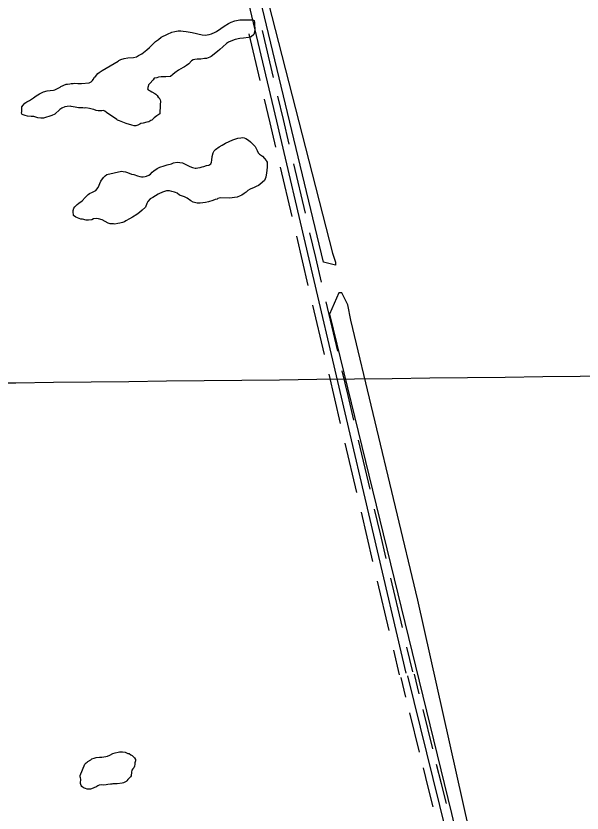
# Model space of a CAD drawing. Extents: x 3694830 to 3732949, y 415201 to 440970.
# Drawn here: x 3704359 to 3705604, y 425793 to 427545 of the extents above; entities that cross this region are included whole.
import ezdxf

# ---------------------------------------------------------------- set-up
doc = ezdxf.new("R2010")
doc.units = 0
for name, color, linetype in [('V-GRID-MAJR', 7, 'Continuous'), ('V-ROAD-CNTR', 7, 'Continuous'), ('V-SITE-VEGE', 7, 'Continuous'), ('V-TOPO-SHOR', 7, 'Continuous')]:
    doc.layers.add(name, color=color, linetype=linetype)

msp = doc.modelspace()

# ---------------------------------------------------------------- linework, layer by layer
at = {"layer": 'V-GRID-MAJR'}
msp.add_spline([(3698983.973, 426676.689), (3704276.781, 426737.893), (3709569.5810000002, 426799.866), (3714862.3710000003, 426862.61), (3720155.153, 426926.124), (3725447.9250000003, 426990.407), (3730740.688, 427055.46), (3730740.6890000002, 427055.46)], degree=3, dxfattribs=at)
at = {"layer": 'V-ROAD-CNTR'}
for points in [[(3702640.0116810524, 429211.32555151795), (3702686.669587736, 429096.15578185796), (3702733.4124942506, 428984.17300582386), (3702761.178438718, 428948.251077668), (3702793.9263732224, 428934.38610539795), (3702838.933283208, 428939.7740946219), (3702890.415180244, 428956.64506087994), (3704118.660723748, 429433.2091077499), (3704307.7363455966, 429508.004958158), (3704364.9862310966, 429529.83991448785), (3704365.2242306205, 429527.33491949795), (3704400.5731599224, 429507.921958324), (3704421.055118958, 429470.2560336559), (3704433.397094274, 429414.9821442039), (3704727.352506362, 428178.9806162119), (3704932.014097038, 427313.96634624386), (3705216.273528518, 426100.2187737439)], [(3704871.1242188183, 427506.1699618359), (3704895.489170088, 427403.1921677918)], [(3704900.31816043, 427513.07794802), (3704924.6831117, 427410.10015397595)], [(3704905.235150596, 427362.00125017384), (3704917.4171262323, 427310.5123531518)], [(3704934.429092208, 427368.90923635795), (3704946.6110678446, 427317.4203393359)], [(3704917.409126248, 427310.54635308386), (3704930.099100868, 427256.3614614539)], [(3704946.619067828, 427317.38633940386), (3704959.309042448, 427263.20144777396)], [(3704940.251080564, 427213.01254815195), (3704965.6320298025, 427104.641764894)], [(3704969.461022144, 427219.854534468), (3704994.841971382, 427111.48375121)], [(3705004.9939510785, 427068.1348379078), (3705017.6839256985, 427013.94894628)], [(3704975.784009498, 427061.294851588), (3704988.473984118, 427007.10895996)], [(3705017.6839256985, 427013.94894628), (3705030.373900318, 426959.76405464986)], [(3704988.473984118, 427007.10895996), (3705001.1639587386, 426952.9240683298)], [(3705011.315938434, 426909.57515502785), (3705036.6968876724, 426801.2043717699)], [(3705040.5258800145, 426916.4171413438), (3705065.9068292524, 426808.0463580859)], [(3705046.848867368, 426757.8574584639), (3705059.538841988, 426703.67256683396)], [(3705076.058808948, 426764.69744478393), (3705088.7487835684, 426710.512553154)], [(3705059.538841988, 426703.67256683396), (3705072.2288166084, 426649.4876752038)], [(3705088.7487835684, 426710.512553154), (3705101.4387581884, 426656.3276615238)], [(3705111.590737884, 426612.98074821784), (3705136.9716871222, 426504.60996495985)], [(3705082.380796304, 426606.1387619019), (3705107.7617455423, 426497.7679786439)], [(3705117.913725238, 426454.4210653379), (3705130.6036998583, 426400.236173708)], [(3705147.1236668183, 426461.2610516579), (3705159.8136414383, 426407.076160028)], [(3705130.6036998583, 426400.236173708), (3705143.2936744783, 426346.05028207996)], [(3705159.8136414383, 426407.076160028), (3705172.5036160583, 426352.89026839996)], [(3705153.445654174, 426302.701368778), (3705178.826603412, 426194.3305855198)], [(3705182.6555957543, 426309.543355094), (3705208.036544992, 426201.172571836)], [(3705218.1885246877, 426157.8236585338), (3705230.878499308, 426103.6387669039)], [(3705188.978583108, 426150.9836722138), (3705201.6685577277, 426096.7987805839)], [(3705216.7425275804, 426047.6998787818), (3705206.096548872, 426090.75579267)], [(3705459.134042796, 425129.90271438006), (3705220.6575197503, 426094.35578547)], [(3705245.864469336, 426054.8998643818), (3705235.2184906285, 426097.95577827)], [(3705246.5524679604, 425927.1421198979), (3705225.259510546, 426013.25394767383)], [(3705275.6744097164, 425934.34410549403), (3705254.381452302, 426020.45593327)], [(3705265.7154296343, 425849.64227489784), (3705255.069450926, 425892.6981887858)], [(3705294.8373713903, 425856.8422604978), (3705284.191392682, 425899.898174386)], [(3705305.484350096, 425813.78734660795), (3705294.8373713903, 425856.8432604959)], [(3705276.36240834, 425806.58536101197), (3705265.7154296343, 425849.64127489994)]]:
    msp.add_lwpolyline(points, dxfattribs=at)
at = {"layer": 'V-SITE-VEGE'}
for points in [[(3704584.0300000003, 427446.015), (3704585.932, 427446.92600000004), (3704590.307, 427449.261), (3704597.569, 427451.544), (3704605.296, 427452.86100000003), (3704617.832, 427453.613), (3704624.123, 427455.434), (3704628.987, 427458.241), (3704635.795, 427461.979), (3704640.176, 427464.795), (3704647.503, 427470.933), (3704652.881, 427475.658), (3704661.204, 427483.704), (3704666.109, 427488.92), (3704672.45, 427493.629), (3704678.309, 427498.347), (3704692.877, 427505.325), (3704702.099, 427509.505), (3704708.382, 427510.842), (3704716.117, 427512.63800000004), (3704721.899, 427512.542), (3704727.177, 427511.489), (3704733.9080000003, 427510.893), (3704746.876, 427508.74700000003), (3704768.4620000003, 427503.568), (3704775.677, 427502.96400000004), (3704784.369, 427504.262), (3704789.208, 427505.626), (3704796.977, 427509.347), (3704800.372, 427510.73600000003), (3704810.125, 427517.795), (3704816.955, 427522.979), (3704826.681, 427528.592), (3704832.507, 427531.386), (3704840.261, 427534.14400000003), (3704851.8570000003, 427536.354), (3704857.642, 427536.739), (3704879.792, 427536.366), (3704883.146, 427535.347), (3704883.556, 427531.005), (3704883.9390000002, 427525.217), (3704884.2830000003, 427517.025), (3704883.67, 427509.329), (3704882.136, 427504.05700000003), (3704876.2770000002, 427499.341), (3704870.475, 427497.993), (3704859.369, 427496.254), (3704851.648, 427495.42100000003), (3704841.015, 427493.193), (3704835.205, 427491.364), (3704826.953, 427487.651), (3704822.562, 427484.353), (3704814.256, 427477.267), (3704807.417, 427471.605), (3704802.52, 427466.87), (3704795.69, 427461.688), (3704791.7830000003, 427458.38300000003), (3704788.3710000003, 427456.032), (3704785.457, 427454.637), (3704782.055, 427452.767), (3704778.1780000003, 427451.389), (3704773.846, 427451.46), (3704765.636, 427450.154), (3704757.448, 427450.295), (3704752.619, 427449.41000000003), (3704748.75, 427448.51300000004), (3704745.338, 427446.162), (3704739.454, 427440), (3704734.574, 427436.23), (3704729.7120000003, 427433.422), (3704726.798, 427432.027), (3704717.0640000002, 427425.928), (3704708.779, 427420.29000000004), (3704704.38, 427416.511), (3704699.0130000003, 427412.268), (3704688.877, 427410.992), (3704678.2830000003, 427411.172), (3704672.489, 427410.306), (3704669.093, 427408.919), (3704663.302, 427408.053), (3704660.836, 427404.723), (3704653.475, 427396.66000000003), (3704651.02, 427393.811), (3704649.992, 427389.97500000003), (3704648.9450000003, 427385.177), (3704649.869, 427382.75200000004), (3704654.17, 427380.751), (3704658.4620000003, 427378.273), (3704664.657, 427374.316)], [(3704664.657, 427374.316), (3704667.0470000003, 427373.313), (3704669.8880000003, 427370.376), (3704672.239, 427366.96400000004), (3704674.131, 427365.004), (3704676.474, 427361.113), (3704676.896, 427357.734), (3704676.769, 427350.029), (3704676.183, 427343.779), (3704675.563, 427335.601), (3704675.987, 427332.224), (3704675.946, 427329.815), (3704669.132, 427325.597), (3704663.273, 427320.878), (3704657.895, 427316.153), (3704655.953, 427315.221), (3704654.004, 427313.81), (3704651.571, 427312.405), (3704647.221, 427311.517), (3704638.998, 427309.24700000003), (3704634.167, 427308.367), (3704631.74, 427307.443), (3704627.367, 427305.108), (3704623.007, 427303.738), (3704619.6380000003, 427303.794), (3704614.367, 427305.327), (3704601.896, 427308.428), (3704594.241, 427311.451), (3704587.0670000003, 427314.46), (3704582.758, 427315.97500000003), (3704581.339, 427317.446), (3704573.716, 427322.389), (3704565.6180000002, 427327.825), (3704558.4790000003, 427332.76300000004), (3704555.157, 427335.708), (3704551.81, 427337.20900000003), (3704547.95, 427336.793), (3704540.237, 427336.441), (3704535.92, 427337.477), (3704530.657, 427339.492), (3704527.302, 427340.512), (3704521.068, 427342.06200000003), (3704513.38, 427343.154), (3704510.484, 427342.724), (3704506.156, 427343.277), (3704497.008, 427343.433), (3704489.811, 427344.999), (3704480.677, 427346.115), (3704478.279, 427346.636), (3704472.012, 427346.26300000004), (3704467.181, 427345.38), (3704460.392, 427342.605), (3704456.009, 427339.789), (3704445.237, 427329.375), (3704438.448, 427326.60000000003), (3704420.044, 427320.64900000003), (3704413.786, 427320.755), (3704407.535, 427321.343), (3704405.1350000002, 427321.863), (3704398.426, 427323.905), (3704393.1380000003, 427324.474), (3704384.4790000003, 427325.103), (3704379.68, 427326.147), (3704373.454, 427328.177), (3704371.5840000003, 427331.583), (3704372.133, 427335.427), (3704372.2460000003, 427342.167), (3704372.301, 427345.538), (3704375.256, 427349.33900000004), (3704378.691, 427353.136), (3704383.563, 427356.423), (3704388.9080000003, 427359.22500000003), (3704397.68, 427365.338), (3704403.531, 427369.57300000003), (3704411.309, 427373.776), (3704420.056, 427378.445), (3704427.802, 427380.721), (3704434.5500000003, 427381.08900000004), (3704442.271, 427381.923), (3704445.1750000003, 427382.836), (3704451.983, 427386.576), (3704456.839, 427388.902), (3704458.307, 427390.322), (3704469.4620000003, 427394.95), (3704472.842, 427395.374), (3704477.665, 427395.775), (3704481.0500000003, 427396.681), (3704484.9020000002, 427396.615), (3704488.29, 427397.522), (3704495.497, 427396.43700000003), (3704503.207, 427396.787), (3704520.566, 427397.94), (3704524.941, 427400.275), (3704527.886, 427403.597), (3704528.881, 427405.505), (3704532.3340000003, 427410.265), (3704534.292, 427412.157), (3704539.703, 427418.809), (3704542.623, 427420.685), (3704548.964, 427425.396), (3704584.0300000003, 427446.015)], [(3704559.548, 427196.441), (3704591.458, 427203.609), (3704595.31, 427203.544), (3704600.106, 427202.499), (3704604.899, 427200.974), (3704613.509, 427197.457), (3704618.788, 427196.405), (3704626.452, 427193.865), (3704631.723, 427192.333), (3704635.086, 427191.795), (3704639.42, 427191.723), (3704643.762, 427192.13), (3704646.666, 427193.044), (3704651.5130000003, 427194.889), (3704654.9250000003, 427197.24), (3704658.849, 427201.50800000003), (3704662.269, 427204.341), (3704669.589, 427209.995), (3704675.415, 427212.789), (3704685.094, 427215.515), (3704691.875, 427217.808), (3704701.065, 427220.061), (3704705.912, 427221.906), (3704714.131, 427223.692), (3704719.898, 427223.115), (3704725.661, 427222.054), (3704731.4, 427219.549), (3704741.912, 427214.554), (3704747.648, 427212.049), (3704753.401, 427210.505), (3704755.81, 427210.466), (3704759.1950000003, 427211.373), (3704764.026, 427212.254), (3704768.866, 427213.618), (3704772.734, 427214.515), (3704778.545, 427216.346), (3704783.376, 427217.227), (3704787.759, 427220.043), (3704789.2600000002, 427223.387), (3704790.304, 427228.188), (3704790.9250000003, 427236.363), (3704792.987, 427244.516), (3704795.469, 427248.811), (3704798.406, 427251.64900000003), (3704806.2090000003, 427257.298), (3704813.014, 427261.03500000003), (3704819.826, 427265.25800000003), (3704836.3370000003, 427273.166), (3704846.9930000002, 427276.838), (3704853.7430000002, 427277.206), (3704856.6410000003, 427277.639), (3704860.975, 427277.567), (3704864.794, 427275.574), (3704870.514, 427272.107), (3704875.274, 427268.658), (3704879.5330000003, 427264.249), (3704885.2060000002, 427257.89), (3704889.8740000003, 427249.143), (3704892.2, 427244.287), (3704895.041, 427241.35000000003), (3704899.325, 427238.391)], [(3704899.325, 427238.391), (3704901.707, 427236.902), (3704905.961, 427232.01300000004), (3704909.258, 427227.62200000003), (3704910.188, 427225.683), (3704911.599, 427223.731), (3704911.951, 427216.018), (3704911.9020000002, 427213.13300000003), (3704910.813, 427205.442), (3704910.239, 427200.155), (3704908.631, 427190.549), (3704906.102, 427183.367), (3704901.224, 427179.597), (3704895.3540000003, 427174.397), (3704892.434, 427172.521), (3704887.578, 427170.194), (3704883.204, 427167.86), (3704874.473, 427164.155), (3704869.128, 427161.355), (3704865.218, 427158.05), (3704860.827, 427154.75200000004), (3704855.957, 427151.463), (3704852.5530000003, 427149.593), (3704845.764, 427146.818), (3704839.968, 427145.952), (3704829.3510000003, 427144.686), (3704808.648, 427145.037), (3704802.852, 427144.17), (3704801.384, 427142.751), (3704797.028, 427141.381), (3704792.1780000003, 427139.536), (3704782.983, 427136.802), (3704776.21, 427134.987), (3704764.628, 427133.74), (3704757.886, 427133.853), (3704749.2460000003, 427135.444), (3704743.997, 427138.422), (3704735.4280000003, 427144.347), (3704729.7, 427147.332), (3704719.171, 427151.363), (3704713.465, 427155.795), (3704710.1210000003, 427157.29600000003), (3704707.721, 427157.818), (3704701.968, 427159.36), (3704696.686, 427160.411), (3704690.427, 427160.518), (3704686.069, 427159.147), (3704681.23, 427157.78500000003), (3704678.799, 427156.381), (3704676.382, 427155.938), (3704672.0100000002, 427153.603), (3704660.324, 427146.09500000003), (3704654.489, 427142.82300000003), (3704649.576, 427137.125), (3704647.096, 427132.833), (3704644.077, 427125.177), (3704636.731, 427118.079), (3704630.863, 427112.879), (3704625.012, 427108.64400000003), (3704615.767, 427103.02), (3704608.9620000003, 427099.28), (3704601.1750000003, 427094.596), (3704597.774, 427092.727), (3704593.407, 427090.873), (3704587.605, 427089.528), (3704583.255, 427088.637), (3704576.978, 427087.781), (3704574.091, 427087.83), (3704566.876, 427088.43200000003), (3704562.085, 427089.958), (3704548.718, 427096.927), (3704540.565, 427098.991), (3704535.756, 427099.553), (3704529.971, 427099.17), (3704526.088, 427097.306), (3704518.848, 427096.466), (3704513.552, 427096.556), (3704505.3910000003, 427098.14), (3704502.028, 427098.678), (3704494.847, 427101.207), (3704491.028, 427103.19800000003), (3704485.781, 427106.178), (3704484.974, 427115.341), (3704485.492, 427117.741), (3704487.02, 427122.531), (3704488.5130000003, 427125.396), (3704489.99, 427127.297), (3704493.897, 427130.602), (3704497.799, 427133.427), (3704504.637, 427139.091), (3704511.492, 427145.719), (3704513.947, 427148.565), (3704518.3540000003, 427152.827), (3704521.2770000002, 427154.70300000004), (3704528.066, 427157.478), (3704535.353, 427161.21), (3704540.288, 427168.349), (3704546.3030000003, 427182.216), (3704552.22, 427190.304), (3704555.646, 427193.617), (3704559.548, 427196.441)]]:
    msp.add_lwpolyline(points, dxfattribs=at)
msp.add_lwpolyline([(3704500.651, 425875.838), (3704511.1780000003, 425900.219), (3704513.634, 425903.07), (3704516.0670000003, 425904.47500000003), (3704517.543, 425906.376), (3704523.8680000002, 425910.119), (3704526.307, 425912.00800000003), (3704531.636, 425913.84500000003), (3704535.504, 425914.742), (3704543.233, 425916.056), (3704548.5300000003, 425915.96400000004), (3704556.74, 425917.275), (3704560.6070000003, 425918.174), (3704565.454, 425920.015), (3704572.741, 425923.74700000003), (3704577.589, 425925.592), (3704583.8740000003, 425926.929), (3704587.251, 425927.355), (3704593.518, 425927.73), (3704599.281, 425926.669), (3704605.018, 425924.164), (3704608.38, 425923.626), (3704612.183, 425920.673), (3704615.057, 425919.661), (3704617.889, 425916.241), (3704619.782, 425914.283), (3704622.133, 425910.873), (3704622.0840000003, 425907.983), (3704621.039, 425903.185), (3704620.998, 425900.776), (3704619.9560000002, 425895.978), (3704618.444, 425892.15), (3704616.486, 425890.25800000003), (3704614.504, 425886.92), (3704613.4760000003, 425883.08400000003), (3704612.847, 425874.425), (3704611.37, 425872.522), (3704605.497, 425866.843), (3704603.039, 425863.994), (3704601.573, 425862.575), (3704595.736, 425859.3), (3704592.83, 425858.387), (3704581.7320000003, 425857.131), (3704572.102, 425857.291), (3704570.161, 425856.36100000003), (3704567.271, 425856.411), (3704561.475, 425855.544), (3704557.615, 425855.128), (3704552.304, 425854.256), (3704546.543, 425855.315), (3704542.666, 425853.93700000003), (3704539.752, 425852.54000000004), (3704535.3710000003, 425849.724), (3704531.984, 425848.819), (3704529.076, 425847.903), (3704523.259, 425845.59500000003), (3704520.361, 425845.161), (3704516.036, 425845.716), (3704512.2, 425846.744), (3704510.289, 425847.739), (3704507.899, 425848.743), (3704504.58, 425851.69), (3704502.685, 425853.648), (3704501.313, 425858.006), (3704501.378, 425861.856), (3704501.901, 425864.25800000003), (3704501.95, 425867.146), (3704501.518, 425870.044), (3704500.594, 425872.467)], close=True, dxfattribs=at)
at = {"layer": 'V-TOPO-SHOR'}
msp.add_lwpolyline([(3704673.312, 428596.716), (3704914.8818170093, 427572.6316396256), (3705055.449905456, 427023.74672283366), (3705062.1436239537, 427003.6655673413), (3705062.1436239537, 426996.9718488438), (3705062.1436239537, 426996.9718488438), (3705035.368749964, 427003.6655673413), (3704747.5388545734, 428201.8411783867), (3704651.665, 428599.563)], dxfattribs=at)
msp.add_lwpolyline([(3705242.8740233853, 426260.6628141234), (3705095.6122164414, 426876.48491588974), (3705088.918497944, 426909.95350837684), (3705075.5310609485, 426936.7283823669), (3705068.8373424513, 426936.7283823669), (3705068.8373424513, 426936.7283823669), (3705048.756186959, 426889.87235288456), (3705316.504926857, 425792.1025193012), (3705463.7667338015, 425162.8929805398), (3705477.1541707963, 425142.8118250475), (3705497.2353262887, 425142.8118250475), (3705510.622763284, 425169.58669903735), (3705383.4421118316, 425631.45327536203)], close=True, dxfattribs=at)

doc.saveas('drawing.dxf')
